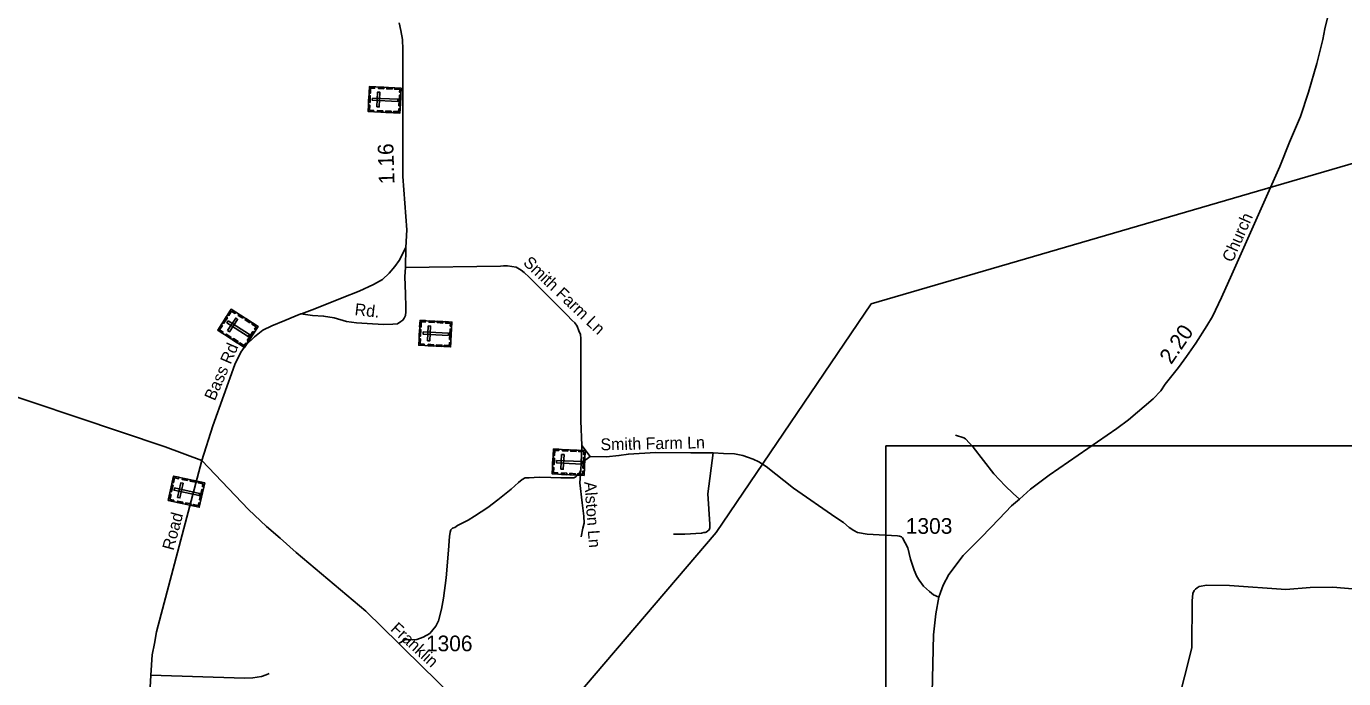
# Model space of a CAD drawing. Extents: x 2220236 to 2384410, y 720751 to 894131.
# Drawn here: x 2270312 to 2280823, y 807565 to 812774 of the extents above; entities that cross this region are included whole.
import ezdxf

# ---------------------------------------------------------------- set-up
doc = ezdxf.new("R2010")
doc.units = 0
doc.layers.add('Default', color=7, linetype='Continuous')

msp = doc.modelspace()

# ---------------------------------------------------------------- linework, layer by layer
at = {"layer": 'Default'}
for p, q in [((2273340, 811009), (2273338, 810847)), ((2274744, 809427), (2274740, 809287)), ((2274744, 809427), (2274810, 809340)), ((2274740, 809287), (2274736, 809232)), ((2274810, 809340), (2274740, 809287))]:
    msp.add_line(p, q, dxfattribs=at)
for points in [[(2273012, 804992), (2273081, 805526), (2275815, 808732), (2277053, 810557), (2295925, 816068)], [(2280704, 812883), (2280674, 812755), (2280657, 812670), (2280608, 812476), (2280542, 812249), (2280478, 812053), (2280392, 811848), (2280314, 811655), (2280059, 811079), (2279930, 810792), (2279848, 810609), (2279776, 810457), (2279731, 810383), (2279643, 810244), (2279570, 810137), (2279505, 810051), (2279398, 809916), (2279363, 809863), (2279302, 809799), (2279105, 809633), (2279014, 809564), (2278472, 809191), (2278325, 809078), (2278236, 808999), (2278172, 808945), (2278075, 808842), (2277933, 808694), (2277788, 808549), (2277672, 808398), (2277627, 808313), (2277607, 808252), (2277593, 808215), (2277569, 808082), (2277551, 807916), (2277524, 806753)], [(2266903, 812789), (2266984, 812720), (2267057, 812648), (2267182, 812520), (2267557, 812145), (2267637, 812071), (2267676, 812022), (2267710, 811979), (2267761, 811904), (2267812, 811819), (2268279, 811057), (2268336, 810977), (2268384, 810916), (2268415, 810882), (2268576, 810738), (2268721, 810627), (2269133, 810315), (2269335, 810165), (2269514, 810073), (2269658, 810008), (2271420, 809416), (2271712, 809306)], [(2271712, 809306), (2271799, 809584), (2271975, 810073), (2272024, 810173), (2272064, 810229), (2272132, 810294), (2272198, 810348), (2272270, 810382), (2272375, 810426), (2272457, 810460), (2272503, 810478), (2272506, 810479), (2272613, 810518), (2272832, 810607), (2272968, 810658), (2273081, 810712), (2273153, 810752), (2273208, 810803), (2273253, 810855), (2273287, 810903), (2273340, 811009), (2273349, 811150), (2273317, 811574), (2273315, 812589), (2273312, 812670), (2273300, 812740), (2273287, 812802)], [(2273338, 810847), (2273332, 810777), (2273336, 810634), (2273340, 810535), (2273340, 810494), (2273336, 810465), (2273327, 810443), (2273317, 810428), (2273300, 810416), (2273272, 810399), (2273236, 810396), (2273161, 810394), (2273032, 810401), (2272947, 810407), (2272866, 810418), (2272768, 810445), (2272683, 810460), (2272594, 810464), (2272503, 810478)], [(2273338, 810847), (2274096, 810859), (2274118, 810861), (2274152, 810862), (2274221, 810851), (2274259, 810828), (2274285, 810807), (2274325, 810770), (2274628, 810468), (2274664, 810429), (2274688, 810407), (2274706, 810381), (2274721, 810342), (2274733, 810313), (2274735, 810281), (2274735, 809625), (2274744, 809427)], [(2277727, 809510), (2277791, 809487), (2277805, 809479), (2277866, 809413), (2278032, 809201), (2278123, 809104), (2278185, 809043), (2278236, 808999)], [(2274810, 809340), (2274942, 809336), (2275040, 809346), (2275116, 809359), (2275331, 809372), (2275613, 809368), (2275791, 809368)], [(2275476, 808719), (2275565, 808718), (2275699, 808727), (2275717, 808732), (2275727, 808732), (2275737, 808736), (2275747, 808742), (2275759, 808754), (2275765, 808770), (2275765, 808798), (2275750, 809042), (2275791, 809368)], [(2275791, 809368), (2275874, 809364), (2275961, 809361), (2276029, 809347), (2276067, 809333), (2276110, 809318), (2276156, 809297), (2276216, 809260), (2276433, 809087), (2276772, 808851), (2276832, 808812), (2276876, 808772), (2276915, 808747), (2276943, 808733), (2277021, 808720), (2277263, 808706), (2277279, 808704), (2277295, 808698), (2277303, 808690), (2277346, 808609), (2277367, 808519), (2277397, 808432), (2277418, 808380), (2277436, 808352), (2277471, 808304), (2277519, 808261), (2277551, 808235), (2277593, 808215)], [(2277171, 809424), (2288660, 809424), (2288660, 802451), (2277171, 802451), (2277171, 809424)], [(2271591, 803922), (2271132, 805530), (2271094, 805700), (2271081, 805805), (2271084, 805905), (2271099, 806031), (2271236, 806766), (2271264, 806939), (2271274, 806983), (2271281, 807053), (2271282, 807157), (2271306, 807593), (2271315, 807755), (2271334, 807847), (2271349, 807939), (2271712, 809306)], [(2271712, 809306), (2272085, 808917), (2272229, 808781), (2272336, 808686), (2272466, 808572), (2273021, 808103), (2273285, 807845), (2273323, 807807), (2273727, 807410), (2273822, 807317), (2273909, 807223), (2273977, 807143), (2274107, 806913), (2274194, 806761), (2274321, 806528), (2274868, 805515)], [(2273285, 807845), (2273332, 807874), (2273364, 807878), (2273389, 807874), (2273427, 807878), (2273478, 807897), (2273530, 807927), (2273579, 807984), (2273600, 808026), (2273625, 808120), (2273640, 808209), (2273661, 808371), (2273681, 808592), (2273687, 808700), (2273693, 808736), (2273700, 808754), (2273713, 808766), (2273730, 808773), (2273751, 808787), (2273838, 808832), (2273887, 808862), (2273995, 808932), (2274074, 808994), (2274180, 809077), (2274240, 809132), (2274268, 809155), (2274291, 809168), (2274323, 809168), (2274404, 809174), (2274497, 809172), (2274576, 809170), (2274653, 809168), (2274680, 809170), (2274697, 809178), (2274718, 809198), (2274731, 809217), (2274736, 809232)], [(2274736, 809232), (2274729, 809129), (2274746, 808968), (2274759, 808863), (2274763, 808806), (2274751, 808767), (2274740, 808699)], [(2279310, 806124), (2279354, 806975), (2279375, 807363), (2279401, 807399), (2279453, 807428), (2279493, 807444), (2279529, 807488), (2279577, 807672), (2279611, 807814), (2279615, 808187), (2279619, 808244), (2279630, 808270), (2279641, 808279), (2279654, 808291), (2279670, 808300), (2279732, 808313), (2279911, 808308), (2280361, 808276), (2280555, 808292), (2280736, 808297), (2281048, 808268)], [(2271306, 807593), (2272052, 807570), (2272118, 807572), (2272188, 807583), (2272226, 807595), (2272248, 807606)]]:
    msp.add_lwpolyline(points, dxfattribs=at)
for points in [[(2273039, 812094), (2273049, 812293), (2273303, 812280), (2273293, 812081)], [(2273042, 812168), (2273045, 812219), (2273056, 812219), (2273054, 812167)], [(2273092, 812291), (2273091, 812279), (2273059, 812281), (2273057, 812240), (2273046, 812241), (2273049, 812293)], [(2273109, 812131), (2273127, 812130), (2273133, 812248), (2273115, 812249)], [(2273164, 812276), (2273121, 812278), (2273122, 812289), (2273165, 812287)], [(2273230, 812272), (2273187, 812274), (2273187, 812286), (2273231, 812284)], [(2273301, 812247), (2273290, 812248), (2273291, 812270), (2273250, 812272), (2273251, 812283), (2273303, 812280)], [(2273284, 812139), (2273289, 812224), (2273300, 812223), (2273296, 812139)], [(2273082, 812092), (2273083, 812103), (2273050, 812104), (2273052, 812145), (2273041, 812146), (2273039, 812094)], [(2273073, 812201), (2273072, 812183), (2273275, 812173), (2273276, 812191)], [(2273156, 812088), (2273113, 812090), (2273113, 812101), (2273157, 812099)], [(2273295, 812114), (2273283, 812115), (2273282, 812093), (2273242, 812095), (2273241, 812084), (2273293, 812081)], [(2273223, 812085), (2273180, 812087), (2273181, 812098), (2273224, 812096)], [(2271839, 810347), (2271946, 810515), (2272161, 810378), (2272053, 810210)], [(2271879, 810409), (2271907, 810453), (2271916, 810447), (2271888, 810403)], [(2271922, 810423), (2271912, 810407), (2272083, 810298), (2272093, 810314)], [(2271983, 810491), (2271976, 810482), (2271949, 810499), (2271928, 810465), (2271918, 810471), (2271946, 810515)], [(2271918, 810345), (2271934, 810335), (2271997, 810434), (2271982, 810444)], [(2272038, 810443), (2272002, 810466), (2272008, 810475), (2272044, 810452)], [(2272094, 810407), (2272057, 810430), (2272063, 810440), (2272100, 810417)], [(2273443, 810227), (2273453, 810426), (2273707, 810413), (2273697, 810214)], [(2273496, 810424), (2273495, 810412), (2273463, 810414), (2273461, 810373), (2273450, 810374), (2273453, 810426)], [(2273568, 810409), (2273525, 810411), (2273526, 810422), (2273569, 810420)], [(2273634, 810405), (2273591, 810408), (2273592, 810419), (2273635, 810417)], [(2271875, 810324), (2271881, 810333), (2271854, 810351), (2271876, 810385), (2271867, 810391), (2271839, 810347)], [(2271938, 810284), (2271901, 810307), (2271907, 810317), (2271944, 810293)], [(2272075, 810265), (2272120, 810336), (2272130, 810330), (2272084, 810258)], [(2272143, 810350), (2272133, 810356), (2272145, 810375), (2272111, 810396), (2272117, 810406), (2272161, 810378)], [(2273447, 810301), (2273449, 810353), (2273460, 810352), (2273458, 810300)], [(2273477, 810334), (2273477, 810316), (2273679, 810306), (2273680, 810324)], [(2273513, 810264), (2273532, 810263), (2273537, 810381), (2273519, 810382)], [(2273705, 810380), (2273694, 810381), (2273695, 810403), (2273655, 810405), (2273655, 810416), (2273707, 810413)], [(2273689, 810272), (2273693, 810357), (2273704, 810357), (2273700, 810272)], [(2271994, 810248), (2271958, 810271), (2271964, 810280), (2272001, 810257)], [(2272071, 810238), (2272062, 810244), (2272050, 810225), (2272016, 810247), (2272010, 810238), (2272053, 810210)], [(2273486, 810225), (2273487, 810236), (2273455, 810238), (2273457, 810278), (2273445, 810279), (2273443, 810227)], [(2273560, 810221), (2273517, 810223), (2273518, 810235), (2273561, 810232)], [(2273627, 810218), (2273584, 810220), (2273585, 810231), (2273628, 810229)], [(2273699, 810247), (2273687, 810248), (2273686, 810226), (2273646, 810228), (2273645, 810217), (2273697, 810214)], [(2274508, 809200), (2274517, 809399), (2274772, 809387), (2274762, 809188)], [(2274561, 809397), (2274560, 809386), (2274528, 809387), (2274526, 809347), (2274515, 809347), (2274517, 809399)], [(2274633, 809382), (2274590, 809384), (2274590, 809395), (2274634, 809393)], [(2274699, 809379), (2274656, 809381), (2274656, 809392), (2274699, 809390)], [(2274770, 809353), (2274758, 809354), (2274760, 809376), (2274719, 809378), (2274720, 809389), (2274772, 809387)], [(2274511, 809274), (2274514, 809326), (2274525, 809325), (2274523, 809274)], [(2274542, 809308), (2274541, 809289), (2274744, 809279), (2274745, 809298)], [(2274577, 809238), (2274596, 809237), (2274602, 809354), (2274583, 809355)], [(2274753, 809246), (2274757, 809330), (2274769, 809330), (2274765, 809245)], [(2271444, 808988), (2271486, 809183), (2271735, 809128), (2271692, 808934)], [(2271528, 809173), (2271526, 809162), (2271494, 809169), (2271486, 809130), (2271475, 809132), (2271486, 809183)], [(2271597, 809147), (2271555, 809156), (2271557, 809167), (2271600, 809158)], [(2274551, 809198), (2274551, 809209), (2274519, 809211), (2274521, 809251), (2274510, 809252), (2274508, 809200)], [(2274625, 809194), (2274582, 809196), (2274582, 809208), (2274625, 809206)], [(2274692, 809191), (2274649, 809193), (2274649, 809205), (2274693, 809202)], [(2274763, 809221), (2274752, 809221), (2274751, 809199), (2274711, 809201), (2274710, 809190), (2274762, 809188)], [(2271459, 809060), (2271470, 809111), (2271482, 809109), (2271471, 809058)], [(2271495, 809088), (2271491, 809070), (2271690, 809027), (2271694, 809045)], [(2271519, 809013), (2271537, 809009), (2271562, 809125), (2271544, 809128)], [(2271662, 809133), (2271619, 809142), (2271622, 809153), (2271664, 809144)], [(2271728, 809096), (2271717, 809099), (2271721, 809120), (2271682, 809129), (2271684, 809139), (2271735, 809128)], [(2271693, 808993), (2271711, 809075), (2271723, 809073), (2271705, 808990)], [(2271486, 808979), (2271488, 808990), (2271457, 808997), (2271466, 809036), (2271455, 809039), (2271444, 808988)], [(2271558, 808963), (2271516, 808972), (2271519, 808983), (2271561, 808974)], [(2271624, 808949), (2271582, 808958), (2271584, 808969), (2271627, 808960)], [(2271699, 808966), (2271688, 808969), (2271684, 808947), (2271644, 808956), (2271642, 808945), (2271692, 808934)]]:
    msp.add_lwpolyline(points, close=True, dxfattribs=at)

# ---------------------------------------------------------------- texts
for s, height, rotation, p in [('1.16', 125, 91.871, (2273250, 811516)), ('Church', 95, 66.1621, (2279936, 810883)), ('Smith Farm Ln', 95, 316.4197, (2274270, 810879)), ('Rd.', 95, 353.5288, (2272928, 810469)), ('2.20', 125, 55.6219, (2279447, 810068)), ('Bass Rd', 95, 66.5355, (2271815, 809778)), ('Smith Farm Ln', 95, 1.1864, (2274894, 809388)), ('Alston Ln', 95, 274.0837, (2274764, 809136)), ('Road', 95, 75.1275, (2271486, 808584)), ('Franklin', 95, 317.4174, (2273212, 807954))]:
    msp.add_text(s, height=height, rotation=rotation, dxfattribs=at).set_placement(p)
for s, p in [('1303', (2277329, 808722)), ('1306', (2273500, 807784))]:
    msp.add_text(s, height=125, dxfattribs=at).set_placement(p)

doc.saveas('drawing.dxf')
